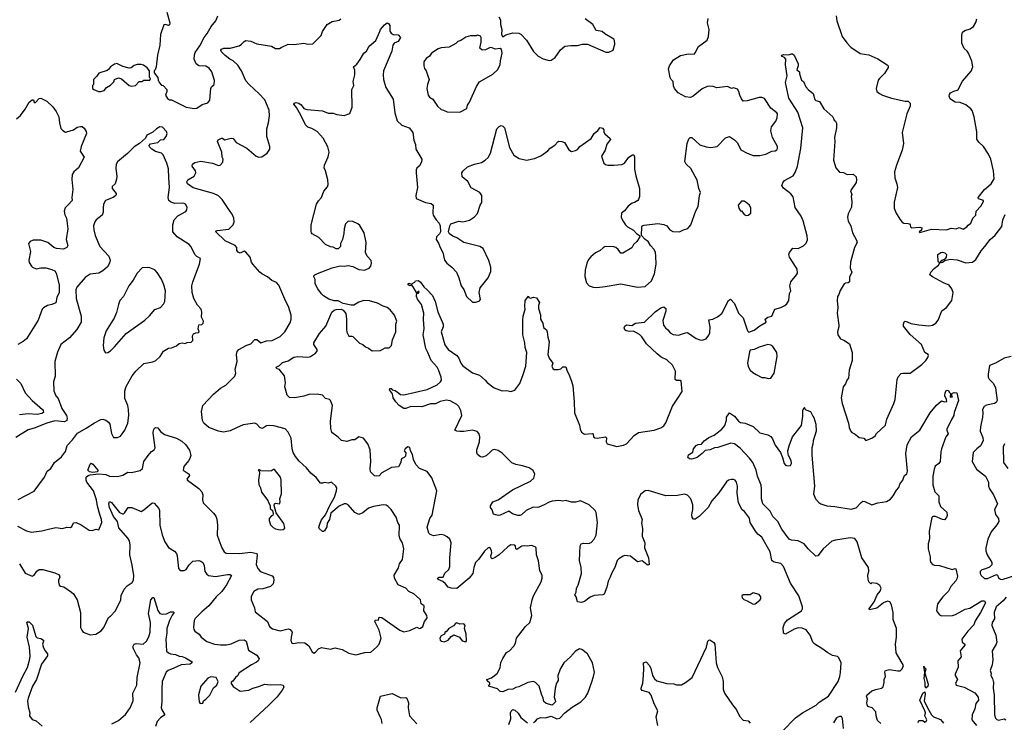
# Model space of a CAD drawing. Extents: x 1921360 to 2014538, y 768294 to 907744.
# Tile 397 of 412: x 1990998 to 2001036, y 887308 to 894465. Entities that reach past the tile are written whole.
import ezdxf

# ---------------------------------------------------------------- set-up
doc = ezdxf.new("R2010")
doc.units = 0

msp = doc.modelspace()

# ---------------------------------------------------------------- linework, layer by layer
at = {"layer": '0CON10XD'}
for points in [[(1992499, 894541), (1992527, 894435), (1992526, 894414), (1992515, 894407), (1992483, 894417), (1992467, 894413), (1992434, 894316), (1992426, 894205), (1992404, 894105), (1992388, 893985), (1992380, 893955), (1992370, 893945), (1992370, 893925), (1992407, 893877), (1992410, 893845), (1992418, 893838), (1992420, 893825), (1992445, 893800), (1992460, 893795), (1992498, 893755), (1992498, 893735), (1992484, 893695), (1992504, 893664), (1992525, 893650), (1992545, 893650), (1992696, 893576), (1992775, 893560)], [(1994425, 887994), (1994515, 888020), (1994576, 888024), (1994635, 888072), (1994662, 888105), (1994683, 888165), (1994663, 888245), (1994617, 888335), (1994625, 888352), (1994655, 888350), (1994662, 888378), (1994690, 888375), (1994874, 888245), (1994915, 888229), (1994975, 888242), (1995045, 888276), (1995074, 888264), (1995085, 888266), (1995109, 888285), (1995126, 888334), (1995149, 888365), (1995153, 888375), (1995150, 888395), (1995119, 888445), (1995120, 888495), (1995092, 888515), (1995084, 888555), (1995075, 888567), (1995015, 888616), (1994965, 888641), (1994935, 888674), (1994855, 888709), (1994819, 888775), (1994817, 888807), (1994859, 888881), (1994869, 888921), (1994902, 888968), (1994914, 889075), (1994899, 889135), (1994876, 889175), (1994867, 889207), (1994869, 889315), (1994852, 889345), (1994836, 889396), (1994785, 889476), (1994755, 889508), (1994735, 889519), (1994705, 889524), (1994605, 889506), (1994555, 889488), (1994495, 889442), (1994455, 889424), (1994415, 889444), (1994345, 889525), (1994325, 889535), (1994305, 889533), (1994255, 889511), (1994171, 889439), (1994156, 889375), (1994133, 889337), (1994130, 889300), (1994105, 889258), (1994095, 889250), (1994085, 889252), (1994055, 889280), (1994048, 889295), (1994062, 889338), (1994075, 889370), (1994117, 889423), (1994158, 889515), (1994207, 889603), (1994229, 889665), (1994230, 889695), (1994222, 889715), (1994175, 889753), (1994144, 889744), (1994105, 889752), (1994085, 889743), (1994064, 889744), (1994021, 889801), (1993965, 889846), (1993921, 889901), (1993847, 889967), (1993808, 890015), (1993786, 890055), (1993775, 890095), (1993764, 890204), (1993736, 890265), (1993705, 890296), (1993588, 890328), (1993545, 890332), (1993515, 890329), (1993485, 890307), (1993465, 890302), (1993445, 890312), (1993415, 890346), (1993395, 890354), (1993275, 890339), (1993208, 890308), (1993142, 890278), (1993075, 890263), (1993023, 890273), (1992925, 890311), (1992874, 890354), (1992862, 890382), (1992852, 890475), (1992864, 890536), (1992975, 890651), (1993045, 890713), (1993099, 890741), (1993192, 890835), (1993201, 890865), (1993196, 890905), (1993215, 890985), (1993208, 891055), (1993216, 891084), (1993232, 891105), (1993315, 891150), (1993355, 891163), (1993395, 891209), (1993415, 891209), (1993456, 891174), (1993515, 891193), (1993572, 891198), (1993655, 891237), (1993701, 891285), (1993755, 891378), (1993766, 891415), (1993766, 891455), (1993739, 891545), (1993711, 891595), (1993640, 891760), (1993615, 891789), (1993569, 891809), (1993525, 891847), (1993465, 891876), (1993445, 891895), (1993374, 891975), (1993362, 891995), (1993349, 892045), (1993305, 892097), (1993285, 892107), (1993245, 892087), (1993225, 892098), (1993212, 892115), (1993211, 892145), (1993196, 892166), (1993092, 892212), (1992998, 892305), (1993000, 892315), (1993012, 892318), (1993129, 892332), (1993175, 892375), (1993183, 892405), (1993180, 892445), (1993165, 892485), (1993142, 892512), (1993062, 892635), (1993025, 892671), (1992974, 892695), (1992765, 892754), (1992709, 892795), (1992702, 892815), (1992711, 892835), (1992775, 892870), (1992794, 892905), (1992789, 892925), (1992756, 892975), (1992759, 892995), (1992785, 893012), (1992845, 893024), (1992963, 893003), (1993025, 892980), (1993040, 892985), (1993070, 893015), (1993072, 893045), (1993063, 893065), (1993059, 893115), (1993013, 893225), (1993020, 893240), (1993055, 893260), (1993065, 893260), (1993085, 893240), (1993155, 893259), (1993175, 893254), (1993206, 893215), (1993315, 893156), (1993408, 893075), (1993436, 893064), (1993465, 893070), (1993522, 893105), (1993547, 893145), (1993549, 893175), (1993519, 893275), (1993517, 893325), (1993517, 893355), (1993536, 893414), (1993546, 893485), (1993541, 893545), (1993498, 893648), (1993440, 893710), (1993336, 893805), (1993304, 893844), (1993258, 893945), (1993223, 894003), (1993175, 894048), (1993141, 894065), (1993092, 894102), (1993055, 894137), (1993047, 894155), (1993055, 894166), (1993080, 894175), (1993145, 894174), (1993235, 894200), (1993259, 894215), (1993285, 894244), (1993305, 894253), (1993355, 894246), (1993415, 894219), (1993565, 894196), (1993605, 894173), (1993645, 894173), (1993665, 894183), (1993734, 894216), (1993795, 894214), (1993895, 894226), (1993935, 894216), (1993985, 894221), (1994070, 894305), (1994084, 894345), (1994131, 894415), (1994185, 894448), (1994255, 894462), (1994273, 894475)], [(1992775, 893560), (1992805, 893564), (1992858, 893602), (1992915, 893619), (1992937, 893645), (1992947, 893765), (1992955, 893782), (1992980, 893805), (1992984, 893845), (1992956, 893935), (1992931, 893971), (1992895, 893992), (1992825, 893994), (1992797, 894017), (1992775, 894065), (1992781, 894109), (1992788, 894132), (1992835, 894200), (1992878, 894285), (1992910, 894325), (1992949, 894395), (1992998, 894455), (1993018, 894505)], [(1995882, 894495), (1995900, 894465), (1995898, 894415), (1995913, 894365), (1995910, 894315), (1995925, 894290), (1995955, 894310), (1996025, 894333), (1996085, 894327), (1996108, 894318), (1996166, 894256), (1996235, 894143), (1996285, 894094), (1996335, 894066), (1996395, 894051), (1996416, 894054), (1996458, 894082), (1996511, 894159), (1996555, 894196), (1996616, 894204), (1996684, 894204), (1996737, 894217), (1996785, 894217), (1996975, 894134), (1997004, 894136), (1997047, 894155), (1997066, 894216), (1997063, 894253), (1997056, 894266), (1996962, 894322), (1996935, 894346), (1996876, 894356), (1996842, 894415), (1996764, 894474)], [(1997565, 892379), (1997595, 892367), (1997625, 892324), (1997655, 892309), (1997725, 892304), (1997765, 892326), (1997811, 892339), (1997839, 892375), (1997892, 892518), (1997916, 892564), (1997928, 892675), (1997938, 892705), (1997922, 892745), (1997905, 892830), (1997840, 892950), (1997793, 892995), (1997780, 893020), (1997802, 893205), (1997819, 893251), (1997834, 893266), (1997850, 893265), (1997932, 893192), (1997995, 893169), (1998045, 893163), (1998107, 893175), (1998195, 893263), (1998235, 893277), (1998285, 893242), (1998315, 893212), (1998350, 893140), (1998415, 893106), (1998475, 893082), (1998545, 893081), (1998603, 893097), (1998665, 893126), (1998699, 893131), (1998715, 893140), (1998723, 893155), (1998722, 893175), (1998671, 893265), (1998656, 893335), (1998661, 893375), (1998705, 893432), (1998719, 893465), (1998722, 893505), (1998715, 893518), (1998655, 893563), (1998592, 893662), (1998565, 893674), (1998535, 893674), (1998415, 893638), (1998375, 893637), (1998355, 893658), (1998338, 893695), (1998329, 893735), (1998315, 893757), (1998275, 893772), (1998254, 893764), (1998214, 893784), (1998105, 893770), (1998066, 893786), (1998035, 893790), (1998006, 893784), (1997955, 893760), (1997864, 893686), (1997837, 893673), (1997785, 893678), (1997710, 893720), (1997673, 893765), (1997663, 893793), (1997660, 893835), (1997640, 893855), (1997630, 893875), (1997613, 893965), (1997623, 893995), (1997664, 894056), (1997735, 894102), (1997815, 894119), (1997874, 894116), (1997885, 894128), (1997918, 894192), (1998005, 894258), (1998021, 894295), (1998026, 894365), (1998009, 894435), (1998016, 894476)], [(1999322, 894505), (1999327, 894455), (1999383, 894293), (1999430, 894230), (1999471, 894185), (1999565, 894121), (1999655, 894107), (1999747, 894067), (1999843, 894005), (1999851, 893995), (1999851, 893979), (1999815, 893917), (1999762, 893868), (1999750, 893850), (1999729, 893765), (1999737, 893735), (1999763, 893713), (1999795, 893698), (1999885, 893667), (2000024, 893634), (2000055, 893636), (2000076, 893614), (2000077, 893585), (2000041, 893505), (1999996, 893315), (2000007, 893205), (1999994, 893135), (1999936, 892985), (1999917, 892915), (1999921, 892855), (1999941, 892795), (1999947, 892755), (1999914, 892605), (1999914, 892545), (1999932, 892495), (1999969, 892435), (1999994, 892404), (2000012, 892392), (2000055, 892391), (2000068, 892385), (2000077, 892375), (2000078, 892355), (2000090, 892345), (2000175, 892352), (2000196, 892346), (2000190, 892320), (2000168, 892305), (2000175, 892298), (2000295, 892330), (2000445, 892326), (2000495, 892341), (2000545, 892334), (2000575, 892347), (2000615, 892332), (2000652, 892355), (2000666, 892374), (2000695, 892393), (2000716, 892444), (2000746, 892475), (2000748, 892515), (2000796, 892565), (2000823, 892615), (2000822, 892625), (2000772, 892642), (2000770, 892655), (2000835, 892734), (2000903, 892795), (2000931, 892845), (2000927, 892925), (2000898, 893045), (2000874, 893094), (2000824, 893174), (2000775, 893217), (2000757, 893247), (2000757, 893323), (2000728, 893475), (2000709, 893539), (2000695, 893559), (2000645, 893597), (2000585, 893622), (2000536, 893626), (2000516, 893636), (2000485, 893660), (2000474, 893685), (2000476, 893705), (2000488, 893722), (2000521, 893739), (2000554, 893746), (2000564, 893756), (2000610, 893840), (2000698, 893942), (2000716, 893984), (2000704, 894044), (2000669, 894125), (2000657, 894145), (2000625, 894173), (2000602, 894225), (2000602, 894308), (2000611, 894339), (2000633, 894357), (2000686, 894374), (2000722, 894395), (2000744, 894436), (2000754, 894475)], [(1995835, 887658), (1995782, 887675), (1995780, 887685), (1995790, 887695), (1995790, 887705), (1995762, 887732), (1995760, 887745), (1995808, 887762), (1995864, 887805), (1995896, 887864), (1995904, 887916), (1995922, 887958), (1995962, 888018), (1995990, 888035), (1996034, 888085), (1996051, 888115), (1996064, 888165), (1996085, 888196), (1996155, 888284), (1996200, 888325), (1996220, 888395), (1996206, 888475), (1996221, 888555), (1996237, 888595), (1996315, 888738), (1996326, 888775), (1996324, 888805), (1996300, 888855), (1996288, 888952), (1996266, 889015), (1996263, 889085), (1996254, 889094), (1996215, 889108), (1996175, 889101), (1996145, 889107), (1996118, 889102), (1996065, 889069), (1996055, 889075), (1996053, 889103), (1996045, 889112), (1996005, 889115), (1995975, 889097), (1995885, 889015), (1995845, 888986), (1995815, 888974), (1995805, 888982), (1995800, 889005), (1995811, 889035), (1995808, 889055), (1995794, 889084), (1995785, 889090), (1995775, 889086), (1995738, 889052), (1995676, 888965), (1995644, 888935), (1995627, 888885), (1995616, 888825), (1995580, 888775), (1995455, 888672), (1995396, 888674), (1995365, 888683), (1995339, 888719), (1995313, 888743), (1995265, 888764), (1995257, 888775), (1995275, 888788), (1995315, 888788), (1995333, 888827), (1995372, 888865), (1995384, 888895), (1995383, 888985), (1995397, 889135), (1995383, 889173), (1995356, 889197), (1995325, 889214), (1995295, 889220), (1995215, 889206), (1995181, 889221), (1995169, 889235), (1995151, 889295), (1995180, 889385), (1995203, 889417), (1995252, 889665), (1995198, 889798), (1995153, 889863), (1995075, 889894), (1995037, 889935), (1995014, 889985), (1995004, 890035), (1994983, 890075), (1994975, 890108), (1994955, 890113), (1994928, 890095), (1994918, 890075), (1994933, 890053), (1994930, 890020), (1994918, 890005), (1994895, 889997), (1994887, 889985), (1994884, 889955), (1994858, 889912), (1994788, 889902), (1994691, 889849), (1994662, 889818), (1994635, 889814), (1994615, 889820), (1994575, 889860), (1994570, 889895), (1994576, 889966), (1994572, 890082), (1994547, 890145), (1994503, 890203), (1994455, 890217), (1994413, 890187), (1994385, 890186), (1994333, 890167), (1994280, 890180), (1994245, 890214), (1994180, 890260), (1994170, 890301), (1994166, 890374), (1994186, 890536), (1994168, 890585), (1994156, 890596), (1994115, 890608), (1994085, 890640), (1994031, 890651), (1993945, 890649), (1993895, 890629), (1993803, 890613), (1993748, 890618), (1993725, 890640), (1993702, 890725), (1993708, 890765), (1993697, 890837), (1993655, 890893), (1993645, 890902), (1993619, 890909), (1993612, 890925), (1993645, 890942), (1993676, 890974), (1993735, 890989), (1993794, 891026), (1993835, 891034), (1993935, 891028), (1993964, 891036), (1994015, 891067), (1994030, 891090), (1994031, 891105), (1993997, 891155), (1993997, 891173), (1994055, 891268), (1994118, 891342), (1994180, 891485), (1994205, 891506), (1994225, 891514), (1994275, 891518), (1994295, 891508), (1994324, 891474), (1994331, 891415), (1994329, 891309), (1994334, 891284), (1994355, 891240), (1994385, 891242), (1994395, 891238), (1994461, 891171), (1994495, 891156), (1994522, 891132), (1994555, 891119), (1994591, 891091), (1994675, 891094), (1994725, 891123), (1994766, 891124), (1994790, 891145), (1994798, 891205), (1994831, 891285), (1994833, 891365), (1994843, 891395), (1994820, 891455), (1994775, 891510), (1994743, 891535), (1994705, 891546), (1994645, 891579), (1994565, 891603), (1994505, 891604), (1994455, 891589), (1994405, 891559), (1994376, 891556), (1994294, 891574), (1994245, 891600), (1994205, 891603), (1994148, 891618), (1994095, 891653), (1994074, 891674), (1994037, 891725), (1994010, 891775), (1994009, 891819), (1993998, 891845), (1993998, 891855), (1994008, 891865), (1994035, 891881), (1994185, 891939), (1994265, 891957), (1994305, 891954), (1994345, 891963), (1994395, 891951), (1994455, 891921), (1994514, 891914), (1994560, 891935), (1994577, 891953), (1994586, 891985), (1994582, 892012), (1994540, 892055), (1994524, 892095), (1994529, 892195), (1994508, 892295), (1994465, 892368), (1994446, 892386), (1994395, 892409), (1994348, 892412), (1994321, 892385), (1994306, 892335), (1994304, 892286), (1994289, 892225), (1994270, 892185), (1994268, 892155), (1994245, 892131), (1994225, 892131), (1994195, 892148), (1994165, 892153), (1994115, 892174), (1994047, 892247), (1993980, 892285), (1993972, 892295), (1993968, 892308), (1993971, 892375), (1994024, 892586), (1994045, 892621), (1994076, 892655), (1994100, 892720), (1994137, 892763), (1994144, 892785), (1994138, 892835), (1994116, 892925), (1994103, 892955), (1994104, 892984), (1994142, 893068), (1994154, 893115), (1994140, 893170), (1994090, 893260), (1994031, 893325), (1993975, 893356), (1993935, 893372), (1993911, 893395), (1993865, 893493), (1993821, 893571), (1993794, 893605), (1993796, 893614), (1993815, 893621), (1993845, 893616), (1993868, 893598), (1993895, 893561), (1993925, 893549), (1994086, 893536), (1994144, 893514), (1994195, 893514), (1994230, 893500), (1994305, 893490), (1994365, 893510), (1994386, 893575), (1994384, 893755), (1994404, 893795), (1994399, 893835), (1994416, 893905), (1994413, 893953), (1994400, 893985), (1994436, 894014), (1994470, 894060), (1994507, 894125), (1994532, 894145), (1994561, 894195), (1994630, 894255), (1994668, 894345), (1994676, 894365), (1994717, 894413), (1994745, 894432), (1994757, 894427), (1994770, 894405), (1994773, 894347), (1994785, 894328), (1994805, 894314), (1994855, 894310), (1994880, 894285), (1994856, 894245), (1994816, 894225), (1994801, 894205), (1994792, 894145), (1994706, 893945), (1994702, 893905), (1994707, 893855), (1994731, 893775), (1994805, 893655), (1994821, 893515), (1994846, 893435), (1994895, 893390), (1994967, 893365), (1995006, 893316), (1995015, 893238), (1995034, 893195), (1995036, 893145), (1995096, 893045), (1995093, 893015), (1995075, 892977), (1995048, 892952), (1995041, 892935), (1995040, 892905), (1995054, 892755), (1995037, 892675), (1995040, 892645), (1995135, 892604), (1995194, 892594), (1995213, 892575), (1995210, 892495), (1995214, 892474), (1995243, 892425), (1995274, 892394), (1995283, 892365), (1995287, 892303), (1995276, 892284), (1995248, 892255), (1995243, 892225), (1995268, 892188), (1995283, 892145), (1995313, 892095), (1995330, 892015), (1995354, 891984), (1995403, 891945), (1995451, 891895), (1995476, 891835), (1995498, 891755), (1995526, 891716), (1995553, 891645), (1995615, 891588), (1995645, 891587), (1995682, 891598), (1995694, 891616), (1995681, 891685), (1995691, 891735), (1995775, 891837), (1995801, 891899), (1995801, 891945), (1995782, 892012), (1995722, 892135), (1995688, 892155), (1995527, 892197), (1995454, 892244), (1995415, 892260), (1995380, 892285), (1995368, 892305), (1995382, 892365), (1995394, 892386), (1995475, 892413), (1995515, 892406), (1995585, 892423), (1995635, 892457), (1995665, 892492), (1995693, 892575), (1995708, 892602), (1995709, 892675), (1995688, 892705), (1995602, 892752), (1995566, 892816), (1995508, 892865), (1995507, 892905), (1995515, 892922), (1995562, 892965), (1995635, 892994), (1995705, 893012), (1995743, 893035), (1995775, 893063), (1995798, 893105), (1995862, 893355), (1995885, 893378), (1995905, 893387), (1995925, 893382), (1995940, 893365), (1995992, 893165), (1996036, 893086), (1996091, 893051), (1996164, 893034), (1996245, 893051), (1996310, 893080), (1996382, 893128), (1996405, 893158), (1996455, 893187), (1996485, 893222), (1996495, 893227), (1996526, 893226), (1996552, 893215), (1996595, 893140), (1996623, 893123), (1996665, 893132), (1996685, 893142), (1996707, 893173), (1996823, 893255), (1996855, 893307), (1996893, 893337), (1996915, 893368), (1996939, 893359), (1996952, 893342), (1996952, 893315), (1996962, 893302), (1997018, 893255), (1997020, 893245), (1996984, 893196), (1996966, 893135), (1996929, 893075), (1996953, 893005), (1996970, 892990), (1996995, 892984), (1997055, 892982), (1997135, 892991), (1997162, 893005), (1997208, 893065), (1997245, 893090), (1997258, 893088), (1997267, 893067), (1997264, 892944), (1997278, 892875), (1997318, 892745), (1997316, 892665), (1997307, 892635), (1997298, 892625), (1997266, 892604), (1997243, 892597), (1997200, 892565), (1997165, 892517), (1997133, 892495), (1997130, 892455), (1997147, 892415), (1997174, 892375), (1997195, 892354), (1997255, 892322), (1997285, 892288), (1997318, 892268), (1997320, 892255), (1997289, 892205), (1997257, 892175), (1997240, 892140), (1997145, 892086), (1997125, 892087), (1997099, 892125), (1997075, 892144), (1997055, 892150), (1996965, 892154), (1996945, 892143), (1996917, 892115), (1996869, 892091), (1996821, 892049), (1996798, 892022), (1996781, 891985), (1996761, 891915), (1996758, 891848), (1996776, 891786), (1996803, 891753), (1996845, 891740), (1996881, 891739), (1996965, 891747), (1997125, 891776), (1997295, 891741), (1997375, 891748), (1997438, 891805), (1997470, 891875), (1997485, 891975), (1997482, 892055), (1997478, 892095), (1997465, 892124), (1997428, 892165), (1997405, 892207), (1997375, 892228), (1997338, 892268), (1997340, 892355), (1997345, 892367), (1997365, 892372), (1997505, 892391), (1997565, 892379)], [(1995485, 893523), (1995555, 893562), (1995564, 893595), (1995584, 893626), (1995654, 893785), (1995686, 893834), (1995821, 893909), (1995870, 893955), (1995896, 894005), (1995898, 894045), (1995918, 894125), (1995911, 894161), (1995895, 894173), (1995845, 894166), (1995815, 894180), (1995795, 894181), (1995745, 894160), (1995714, 894154), (1995690, 894175), (1995703, 894237), (1995702, 894285), (1995696, 894296), (1995665, 894308), (1995655, 894302), (1995595, 894301), (1995545, 894289), (1995495, 894253), (1995465, 894243), (1995445, 894223), (1995375, 894186), (1995295, 894179), (1995265, 894170), (1995195, 894123), (1995176, 894094), (1995141, 894069), (1995118, 894035), (1995117, 893995), (1995125, 893968), (1995143, 893945), (1995158, 893895), (1995172, 893855), (1995154, 893806), (1995150, 893765), (1995162, 893695), (1995175, 893677), (1995208, 893655), (1995257, 893585), (1995295, 893550), (1995320, 893545), (1995355, 893526), (1995485, 893523)], [(1998775, 887217), (1998908, 887352), (1998978, 887405), (1999117, 887483), (1999147, 887513), (1999244, 887575), (1999342, 887725), (1999360, 887775), (1999366, 887814), (1999374, 887914), (1999349, 887965), (1999335, 887978), (1999285, 887989), (1999235, 888015), (1999175, 888061), (1999103, 888105), (1999085, 888125), (1999055, 888196), (1999015, 888249), (1998975, 888268), (1998935, 888270), (1998895, 888258), (1998805, 888207), (1998786, 888216), (1998780, 888275), (1998794, 888315), (1998825, 888351), (1998967, 888445), (1998979, 888465), (1998979, 888485), (1998941, 888595), (1998855, 888724), (1998783, 888895), (1998756, 888926), (1998706, 888936), (1998682, 888942), (1998667, 888955), (1998649, 889045), (1998564, 889194), (1998524, 889224), (1998500, 889255), (1998446, 889345), (1998437, 889387), (1998386, 889456), (1998364, 889474), (1998325, 889543), (1998312, 889642), (1998314, 889715), (1998306, 889755), (1998292, 889775), (1998275, 889783), (1998253, 889783), (1998225, 889774), (1998202, 889758), (1998126, 889644), (1998055, 889565), (1998015, 889495), (1997925, 889404), (1997885, 889377), (1997866, 889376), (1997854, 889394), (1997851, 889425), (1997859, 889475), (1997859, 889525), (1997841, 889585), (1997805, 889621), (1997775, 889631), (1997705, 889619), (1997586, 889616), (1997405, 889671), (1997374, 889666), (1997329, 889631), (1997299, 889575), (1997296, 889525), (1997306, 889465), (1997343, 889375), (1997336, 889335), (1997348, 889282), (1997343, 889203), (1997372, 889135), (1997369, 889085), (1997409, 888985), (1997416, 888914), (1997405, 888908), (1997395, 888912), (1997345, 888954), (1997295, 888943), (1997225, 889002), (1997165, 889006), (1997150, 889000), (1997105, 888974), (1997090, 888955), (1997066, 888885), (1997031, 888825), (1997019, 888785), (1996998, 888745), (1996984, 888685), (1996955, 888612), (1996943, 888607), (1996855, 888601), (1996815, 888583), (1996755, 888539), (1996725, 888529), (1996683, 888535), (1996670, 888585), (1996658, 888605), (1996671, 888635), (1996676, 888675), (1996692, 888705), (1996724, 888825), (1996722, 888885), (1996706, 888955), (1996710, 889105), (1996722, 889125), (1996745, 889133), (1996795, 889130), (1996825, 889140), (1996855, 889173), (1996874, 889216), (1996890, 889345), (1996875, 889445), (1996864, 889465), (1996805, 889522), (1996715, 889563), (1996665, 889552), (1996625, 889552), (1996565, 889566), (1996535, 889562), (1996495, 889569), (1996425, 889560), (1996395, 889551), (1996345, 889522), (1996290, 889500), (1996275, 889496), (1996232, 889498), (1996161, 889465), (1996115, 889422), (1996095, 889416), (1996075, 889416), (1996021, 889431), (1995985, 889458), (1995895, 889418), (1995875, 889416), (1995828, 889428), (1995813, 889473), (1995798, 889495), (1995798, 889512), (1995822, 889555), (1995876, 889574), (1996022, 889675), (1996205, 889764), (1996241, 889795), (1996250, 889835), (1996232, 889872), (1996191, 889901), (1996125, 889922), (1996055, 889935), (1996015, 889951), (1995915, 890049), (1995875, 890076), (1995835, 890086), (1995815, 890079), (1995795, 890060), (1995755, 890024), (1995715, 890010), (1995695, 890011), (1995666, 890036), (1995659, 890055), (1995658, 890085), (1995686, 890165), (1995688, 890215), (1995682, 890245), (1995660, 890270), (1995615, 890284), (1995525, 890270), (1995485, 890270), (1995455, 890274), (1995434, 890285), (1995506, 890435), (1995496, 890485), (1995474, 890525), (1995455, 890547), (1995385, 890582), (1995345, 890589), (1995283, 890575), (1995237, 890553), (1995185, 890552), (1995097, 890523), (1994984, 890526), (1994935, 890506), (1994915, 890504), (1994868, 890535), (1994831, 890571), (1994806, 890615), (1994798, 890655), (1994768, 890695), (1994772, 890708), (1994785, 890708), (1994796, 890696), (1994825, 890688), (1994851, 890671), (1994879, 890649), (1994915, 890644), (1995153, 890697), (1995254, 890746), (1995289, 890775), (1995298, 890795), (1995296, 890825), (1995269, 890899), (1995254, 890925), (1995192, 890992), (1995160, 891075), (1995137, 891117), (1995111, 891255), (1995121, 891315), (1995114, 891416), (1995118, 891475), (1995094, 891564), (1995055, 891618), (1995043, 891647), (1995042, 891665), (1995050, 891680), (1995065, 891680), (1995070, 891695), (1995060, 891695), (1995045, 891680), (1995010, 891745), (1994995, 891760), (1994974, 891754), (1994957, 891765), (1994958, 891775), (1994965, 891780), (1994995, 891770), (1995005, 891782), (1995025, 891790), (1995034, 891806), (1995065, 891807), (1995085, 891793), (1995118, 891745), (1995153, 891715), (1995205, 891656), (1995234, 891595), (1995259, 891489), (1995314, 891365), (1995314, 891335), (1995294, 891285), (1995332, 891152), (1995365, 891105), (1995455, 891044), (1995475, 891016), (1995495, 890965), (1995515, 890941), (1995615, 890869), (1995685, 890844), (1995743, 890795), (1995765, 890768), (1995835, 890714), (1995915, 890684), (1995965, 890687), (1996005, 890678), (1996045, 890692), (1996095, 890758), (1996131, 890851), (1996157, 890935), (1996167, 891075), (1996150, 891125), (1996149, 891175), (1996128, 891255), (1996127, 891405), (1996130, 891445), (1996152, 891515), (1996146, 891545), (1996150, 891605), (1996185, 891650), (1996190, 891635), (1996205, 891630), (1996235, 891638), (1996265, 891632), (1996296, 891585), (1996287, 891555), (1996287, 891525), (1996308, 891458), (1996309, 891415), (1996330, 891375), (1996339, 891329), (1996368, 891305), (1996376, 891286), (1996382, 891232), (1996397, 891185), (1996383, 891055), (1996397, 891017), (1996432, 890965), (1996423, 890935), (1996432, 890912), (1996445, 890901), (1996488, 890902), (1996515, 890910), (1996535, 890930), (1996565, 890930), (1996579, 890885), (1996596, 890856), (1996624, 890784), (1996636, 890735), (1996652, 890575), (1996655, 890460), (1996706, 890335), (1996711, 890295), (1996726, 890265), (1996755, 890243), (1996835, 890251), (1996843, 890245), (1996846, 890216), (1996860, 890205), (1996885, 890203), (1996970, 890215), (1996979, 890205), (1996976, 890165), (1996986, 890146), (1997085, 890116), (1997155, 890131), (1997185, 890146), (1997262, 890228), (1997305, 890261), (1997466, 890284), (1997535, 890309), (1997565, 890329), (1997585, 890358), (1997652, 890528), (1997709, 890611), (1997753, 890677), (1997740, 890785), (1997735, 890790), (1997695, 890789), (1997680, 890800), (1997684, 890885), (1997652, 890945), (1997595, 891002), (1997537, 891027), (1997495, 891061), (1997388, 891165), (1997339, 891235), (1997315, 891258), (1997255, 891291), (1997215, 891289), (1997179, 891295), (1997168, 891305), (1997160, 891325), (1997166, 891345), (1997185, 891358), (1997239, 891351), (1997275, 891373), (1997366, 891384), (1997475, 891491), (1997535, 891530), (1997565, 891539), (1997584, 891525), (1997586, 891496), (1997555, 891400), (1997562, 891355), (1997581, 891325), (1997606, 891306), (1997628, 891275), (1997659, 891259), (1997715, 891251), (1997785, 891276), (1997805, 891278), (1997895, 891218), (1997933, 891203), (1997955, 891202), (1997995, 891214), (1998025, 891251), (1998033, 891275), (1998036, 891336), (1998023, 891407), (1998065, 891414), (1998113, 891437), (1998155, 891474), (1998223, 891605), (1998245, 891617), (1998286, 891575), (1998326, 891476), (1998375, 891428), (1998417, 891295), (1998432, 891282), (1998485, 891302), (1998542, 891348), (1998607, 891385), (1998599, 891415), (1998625, 891434), (1998665, 891445), (1998697, 891515), (1998756, 891534), (1998799, 891555), (1998819, 891571), (1998839, 891605), (1998846, 891675), (1998860, 891705), (1998849, 891755), (1998859, 891795), (1998916, 891865), (1998926, 891885), (1998923, 891923), (1998915, 891940), (1998845, 892047), (1998840, 892075), (1998846, 892095), (1998881, 892139), (1998935, 892136), (1998989, 892161), (1999015, 892190), (1999028, 892222), (1999027, 892265), (1998985, 892415), (1998964, 892465), (1998905, 892552), (1998882, 892662), (1998861, 892691), (1998785, 892748), (1998766, 892775), (1998777, 892805), (1998794, 892826), (1998884, 892876), (1998908, 892915), (1998927, 892975), (1998960, 893155), (1998981, 893365), (1998932, 893522), (1998840, 893665), (1998806, 893825), (1998822, 893895), (1998804, 894006), (1998810, 894065), (1998795, 894082), (1998763, 894095), (1998770, 894105), (1998785, 894110), (1998835, 894108), (1998865, 894118), (1998877, 894117), (1998893, 894103), (1998933, 894017), (1998933, 893995), (1998920, 893955), (1998948, 893935), (1998948, 893915), (1998968, 893848), (1998988, 893835), (1999013, 893783), (1999041, 893751), (1999087, 893715), (1999104, 893654)], [(1991803, 893733), (1991825, 893733), (1991858, 893745), (1991884, 893776), (1991923, 893797), (1991956, 893834), (1991964, 893856), (1992005, 893872), (1992035, 893862), (1992115, 893796), (1992140, 893790), (1992180, 893795), (1992215, 893836), (1992243, 893837), (1992265, 893848), (1992325, 893850), (1992330, 893865), (1992320, 893875), (1992320, 893945), (1992296, 893976), (1992261, 894001), (1992235, 894010), (1992195, 894010), (1992165, 893999), (1992135, 893974), (1992115, 893972), (1992050, 893990), (1991989, 894019), (1991965, 894014), (1991924, 893986), (1991903, 893957), (1991891, 893949), (1991805, 893920), (1991785, 893890), (1991750, 893855), (1991750, 893805), (1991740, 893795), (1991740, 893765), (1991753, 893753), (1991803, 893733)], [(1990965, 893457), (1991005, 893489), (1991055, 893555), (1991095, 893624), (1991125, 893650), (1991139, 893649), (1991144, 893624), (1991155, 893620), (1991195, 893662), (1991215, 893667), (1991276, 893636), (1991335, 893577), (1991369, 893529), (1991397, 893475), (1991404, 893414), (1991418, 893358), (1991437, 893337), (1991465, 893320), (1991478, 893322), (1991548, 893345), (1991585, 893369), (1991617, 893377), (1991635, 893378), (1991655, 893360), (1991676, 893326), (1991679, 893305), (1991624, 893175), (1991614, 893125), (1991656, 893065), (1991596, 892955), (1991550, 892915), (1991533, 892887), (1991528, 892838), (1991539, 892735), (1991529, 892655), (1991534, 892625), (1991491, 892579), (1991460, 892550), (1991451, 892515), (1991458, 892478), (1991474, 892444), (1991490, 892335), (1991473, 892225), (1991489, 892165), (1991480, 892145), (1991445, 892128), (1991374, 892134), (1991346, 892146), (1991285, 892196), (1991215, 892220), (1991135, 892221), (1991103, 892205), (1991086, 892185), (1991108, 892105), (1991090, 892015), (1991095, 891992), (1991117, 891955), (1991127, 891945), (1991165, 891929), (1991215, 891938), (1991265, 891936), (1991325, 891922), (1991355, 891906), (1991370, 891885), (1991402, 891765), (1991400, 891685), (1991375, 891635), (1991365, 891582), (1991325, 891564), (1991280, 891555), (1991240, 891530), (1991226, 891515), (1991185, 891404), (1991069, 891215), (1991035, 891186), (1990979, 891155)], [(1999104, 893654), (1999115, 893643), (1999153, 893633), (1999195, 893558), (1999287, 893475), (1999302, 893442), (1999315, 893432), (1999325, 893410), (1999326, 893365), (1999304, 893265), (1999309, 893225), (1999294, 893035), (1999317, 892955), (1999355, 892912), (1999395, 892909), (1999435, 892887), (1999495, 892893), (1999527, 892865), (1999530, 892835), (1999524, 892806), (1999467, 892723), (1999480, 892685), (1999473, 892665), (1999482, 892615), (1999478, 892555), (1999445, 892487), (1999438, 892455), (1999445, 892412), (1999472, 892365), (1999487, 892295), (1999528, 892218), (1999535, 892195), (1999508, 892145), (1999467, 891997), (1999465, 891935), (1999482, 891895), (1999456, 891844), (1999456, 891795), (1999445, 891786), (1999415, 891783), (1999403, 891775), (1999362, 891708), (1999348, 891665), (1999334, 891645), (1999330, 891605), (1999339, 891535), (1999331, 891475), (1999350, 891355), (1999350, 891335), (1999334, 891285), (1999337, 891255), (1999366, 891216), (1999401, 891201), (1999456, 891165), (1999484, 891075), (1999486, 890994), (1999454, 890896), (1999446, 890815), (1999431, 890795), (1999416, 890755), (1999393, 890725), (1999371, 890615), (1999381, 890555), (1999446, 890355), (1999455, 890310), (1999466, 890276), (1999481, 890261), (1999515, 890243), (1999555, 890210), (1999602, 890202), (1999625, 890180), (1999685, 890202), (1999718, 890225), (1999731, 890249), (1999824, 890336), (1999839, 890395), (1999911, 890555), (1999923, 890595), (1999945, 890800), (1999955, 890827), (1999985, 890860), (2000000, 890865), (2000075, 890863), (2000195, 890953), (2000237, 890995), (2000256, 891024), (2000262, 891045), (2000258, 891055), (2000227, 891075), (2000190, 891155), (2000075, 891258), (2000008, 891345), (2000007, 891365), (2000015, 891388), (2000025, 891393), (2000045, 891388), (2000082, 891372), (2000165, 891356), (2000265, 891348), (2000305, 891354), (2000339, 891375), (2000363, 891405), (2000400, 891500), (2000446, 891534), (2000500, 891605), (2000514, 891685), (2000502, 891725), (2000475, 891761), (2000415, 891784), (2000303, 891845), (2000278, 891865), (2000288, 891895), (2000319, 891931), (2000366, 891965), (2000380, 891990), (2000405, 891994), (2000429, 892011), (2000483, 892027), (2000555, 892018), (2000645, 891987), (2000711, 891995), (2000745, 892021), (2000800, 892110), (2000837, 892155), (2000890, 892225), (2000941, 892269), (2001012, 892358), (2001022, 892425), (2001045, 892480)], [(1990984, 889576), (1991146, 889664), (1991250, 889805), (1991278, 889865), (1991314, 889895), (1991354, 889956), (1991425, 890013), (1991465, 890067), (1991483, 890127), (1991536, 890184), (1991587, 890255), (1991677, 890303), (1991762, 890358), (1991826, 890394), (1991845, 890396), (1991877, 890387), (1991904, 890365), (1991916, 890346), (1991935, 890250), (1991955, 890208), (1991995, 890208), (1992025, 890224), (1992071, 890285), (1992099, 890355), (1992109, 890435), (1992108, 890495), (1992102, 890535), (1992070, 890605), (1992069, 890685), (1992082, 890728), (1992145, 890837), (1992183, 890885), (1992265, 890962), (1992355, 890979), (1992385, 890994), (1992430, 891035), (1992465, 891088), (1992515, 891120), (1992546, 891124), (1992597, 891143), (1992625, 891167), (1992655, 891172), (1992685, 891168), (1992705, 891178), (1992745, 891180), (1992762, 891198), (1992760, 891245), (1992770, 891265), (1992793, 891277), (1992822, 891278), (1992828, 891285), (1992818, 891315), (1992825, 891358), (1992855, 891362), (1992868, 891375), (1992872, 891395), (1992851, 891435), (1992856, 891485), (1992847, 891515), (1992809, 891559), (1992774, 891625), (1992756, 891686), (1992754, 891755), (1992763, 891795), (1992831, 891975), (1992842, 892032), (1992805, 892052), (1992785, 892074), (1992745, 892153), (1992726, 892175), (1992603, 892253), (1992560, 892305), (1992559, 892375), (1992574, 892425), (1992611, 892469), (1992690, 892510), (1992702, 892528), (1992704, 892555), (1992689, 892585), (1992675, 892592), (1992655, 892597), (1992575, 892593), (1992535, 892609), (1992519, 892625), (1992513, 892653), (1992525, 892755), (1992517, 892855), (1992515, 892945), (1992497, 893005), (1992459, 893089), (1992445, 893105), (1992384, 893124), (1992346, 893146), (1992322, 893172), (1992317, 893185), (1992330, 893200), (1992405, 893214), (1992435, 893240), (1992466, 893244), (1992492, 893275), (1992502, 893305), (1992496, 893326), (1992455, 893369), (1992425, 893374), (1992392, 893355), (1992355, 893320), (1992295, 893288), (1992280, 893260), (1992220, 893205), (1992165, 893170), (1992098, 893102), (1991995, 893016), (1991983, 892995), (1991979, 892951), (1991989, 892871), (1991985, 892840), (1991971, 892795), (1991940, 892765), (1991941, 892745), (1991980, 892695), (1991980, 892685), (1991977, 892675), (1991952, 892655), (1991874, 892625), (1991852, 892585), (1991850, 892550), (1991849, 892505), (1991839, 892475), (1991779, 892425), (1991765, 892405), (1991751, 892365), (1991755, 892325), (1991768, 892268), (1991814, 892155), (1991908, 892058), (1991919, 892015), (1991914, 891985), (1991892, 891948), (1991845, 891906), (1991805, 891884), (1991715, 891872), (1991665, 891840), (1991579, 891741), (1991571, 891715), (1991572, 891625), (1991625, 891445), (1991626, 891384), (1991579, 891311), (1991504, 891225), (1991418, 891155), (1991385, 891078), (1991356, 890985), (1991358, 890835), (1991342, 890775), (1991346, 890685), (1991367, 890635), (1991389, 890605), (1991429, 890505), (1991474, 890435), (1991481, 890405), (1991477, 890383), (1991455, 890368), (1991355, 890378), (1991274, 890356), (1991145, 890304), (1991085, 890289), (1990960, 890210)], [(1998405, 892471), (1998425, 892473), (1998452, 892495), (1998452, 892545), (1998438, 892575), (1998405, 892602), (1998385, 892617), (1998355, 892617), (1998323, 892577), (1998328, 892545), (1998345, 892520), (1998358, 892518), (1998382, 892482), (1998405, 892471)], [(2000375, 891990), (2000364, 891994), (2000361, 892001), (2000357, 892075), (2000390, 892095), (2000405, 892098), (2000430, 892090), (2000446, 892075), (2000443, 892045), (2000427, 892023), (2000395, 892012), (2000375, 891990)], [(1991872, 891072), (1991895, 891074), (1991925, 891092), (1991965, 891132), (1992085, 891269), (1992274, 891406), (1992321, 891449), (1992375, 891514), (1992435, 891534), (1992465, 891566), (1992479, 891595), (1992484, 891705), (1992469, 891765), (1992443, 891823), (1992400, 891890), (1992375, 891916), (1992325, 891937), (1992305, 891942), (1992245, 891939), (1992196, 891884), (1992155, 891812), (1992111, 891755), (1992055, 891647), (1992020, 891605), (1992004, 891564), (1991985, 891482), (1991961, 891425), (1991947, 891405), (1991881, 891295), (1991854, 891225), (1991848, 891145), (1991855, 891100), (1991872, 891072)], [(1998629, 890809), (1998655, 890813), (1998690, 890865), (1998720, 891035), (1998715, 891075), (1998676, 891136), (1998655, 891151), (1998625, 891156), (1998535, 891130), (1998485, 891106), (1998445, 891098), (1998437, 891083), (1998418, 890965), (1998423, 890933), (1998446, 890896), (1998471, 890871), (1998505, 890850), (1998565, 890822), (1998595, 890822), (1998629, 890809)], [(2001105, 891035), (2001035, 891016), (2000945, 890966), (2000885, 890943), (2000871, 890855), (2000872, 890825), (2000882, 890805), (2000925, 890759), (2000946, 890716), (2000962, 890585), (2000951, 890565), (2000935, 890556), (2000855, 890538), (2000831, 890525), (2000812, 890495), (2000816, 890456), (2000814, 890415), (2000793, 890317), (2000791, 890275), (2000818, 890208), (2000819, 890175), (2000794, 890126), (2000754, 890095), (2000718, 890055), (2000709, 889965), (2000753, 889885), (2000845, 889815), (2000875, 889755), (2000874, 889715), (2000884, 889685), (2000924, 889625), (2000966, 889535), (2000937, 889475), (2000946, 889425), (2000976, 889385), (2000979, 889355), (2000960, 889320), (2000902, 889248), (2000867, 889175), (2000848, 889085), (2000848, 889055), (2000860, 889015), (2000908, 888935), (2000908, 888912), (2000885, 888888), (2000845, 888870), (2000808, 888862), (2000788, 888845), (2000790, 888825), (2000801, 888805), (2000834, 888774), (2000865, 888774), (2000955, 888812), (2000965, 888808), (2000978, 888778), (2000996, 888766), (2001015, 888761), (2001175, 888813)], [(1990964, 890805), (1991008, 890758), (1991054, 890665), (1991125, 890585), (1991230, 890495), (1991237, 890485), (1991239, 890465), (1991225, 890454), (1991175, 890445), (1991085, 890451), (1990995, 890441)], [(1999647, 888765), (1999644, 888805), (1999654, 888846), (1999650, 888885), (1999584, 888985), (1999535, 889146), (1999511, 889181), (1999465, 889188), (1999315, 889165), (1999278, 889152), (1999188, 889075), (1999135, 889003), (1999115, 888999), (1999035, 889075), (1998995, 889127), (1998935, 889155), (1998865, 889164), (1998842, 889175), (1998766, 889275), (1998726, 889355), (1998676, 889405), (1998650, 889460), (1998575, 889535), (1998559, 889585), (1998562, 889685), (1998556, 889725), (1998520, 889815), (1998506, 889875), (1998472, 889955), (1998439, 889999), (1998342, 890102), (1998285, 890144), (1998249, 890151), (1998115, 890109), (1998080, 890105), (1998036, 890084), (1997985, 890077), (1997957, 890045), (1997905, 890006), (1997885, 889999), (1997845, 889989), (1997825, 889992), (1997810, 890005), (1997817, 890033), (1997859, 890061), (1997866, 890095), (1997895, 890128), (1997913, 890137), (1997949, 890141), (1997975, 890176), (1998022, 890208), (1998077, 890233), (1998156, 890294), (1998187, 890333), (1998203, 890385), (1998204, 890416), (1998235, 890460), (1998285, 890426), (1998326, 890375), (1998345, 890361), (1998395, 890356), (1998475, 890321), (1998545, 890258), (1998626, 890236), (1998655, 890221), (1998674, 890195), (1998701, 890131), (1998754, 890055), (1998776, 890005), (1998791, 889945), (1998805, 889928), (1998825, 889919), (1998855, 889924), (1998865, 889945), (1998862, 889975), (1998834, 890025), (1998831, 890041), (1998830, 890075), (1998841, 890125), (1998876, 890215), (1998969, 890331), (1998982, 890425), (1998983, 890483), (1998994, 890516), (1999000, 890515), (1999002, 890502), (1999012, 890492), (1999060, 890475), (1999083, 890425), (1999095, 890412), (1999114, 890345), (1999117, 890275), (1999088, 890175), (1999085, 890140), (1999074, 890105), (1999072, 890028), (1999101, 889715), (1999090, 889635), (1999112, 889585), (1999145, 889547), (1999165, 889534), (1999225, 889512), (1999308, 889508), (1999475, 889479), (1999525, 889494), (1999575, 889548), (1999595, 889559), (1999615, 889556), (1999685, 889524), (1999745, 889544), (1999835, 889556), (1999875, 889582), (1999901, 889615), (1999936, 889674), (1999960, 889700), (1999971, 889735), (2000000, 889775), (2000011, 889805), (2000019, 889821), (2000041, 889839), (2000049, 889865), (2000031, 890045), (2000046, 890135), (2000090, 890215), (2000175, 890284), (2000280, 890459), (2000345, 890539), (2000395, 890582), (2000425, 890572), (2000450, 890575), (2000448, 890595), (2000428, 890635), (2000433, 890667), (2000445, 890690), (2000468, 890688), (2000472, 890672), (2000488, 890658), (2000485, 890620), (2000508, 890625), (2000500, 890635), (2000500, 890655), (2000508, 890662), (2000525, 890669), (2000553, 890663), (2000567, 890587), (2000526, 890465), (2000522, 890435), (2000496, 890394), (2000451, 890295), (2000449, 890285), (2000464, 890245), (2000439, 890215), (2000395, 890095), (2000388, 890062), (2000383, 889965), (2000369, 889945), (2000332, 889918), (2000319, 889885), (2000307, 889815), (2000308, 889728), (2000326, 889655), (2000367, 889615), (2000369, 889555), (2000386, 889506), (2000449, 889449), (2000454, 889415), (2000448, 889395), (2000425, 889372), (2000405, 889374), (2000335, 889406), (2000306, 889404), (2000296, 889394), (2000268, 889255), (2000274, 889176), (2000260, 889125), (2000259, 889075), (2000281, 888995), (2000279, 888955), (2000286, 888936), (2000305, 888917), (2000325, 888908), (2000375, 888904), (2000504, 888866), (2000535, 888876), (2000543, 888873), (2000558, 888795), (2000552, 888768), (2000540, 888750), (2000490, 888690), (2000465, 888644), (2000408, 888585), (2000354, 888516), (2000346, 888445), (2000375, 888403), (2000396, 888394), (2000506, 888396), (2000537, 888405), (2000635, 888459), (2000685, 888470), (2000805, 888546), (2000834, 888544), (2000844, 888525), (2000793, 888425), (2000740, 888340), (2000725, 888302), (2000664, 888236), (2000604, 888155), (2000607, 888125), (2000632, 888105), (2000634, 888095), (2000586, 888035), (2000597, 887975), (2000563, 887935), (2000565, 887868), (2000535, 887798), (2000536, 887785), (2000560, 887745), (2000539, 887705), (2000545, 887687), (2000625, 887666), (2000735, 887608), (2000769, 887565), (2000773, 887535), (2000745, 887500), (2000734, 887445), (2000707, 887385), (2000703, 887333), (2000751, 887275)], [(1991290, 889275), (1991365, 889293), (1991435, 889283), (1991477, 889297), (1991516, 889294), (1991528, 889302), (1991545, 889340), (1991575, 889342), (1991625, 889320), (1991705, 889264), (1991738, 889262), (1991776, 889276), (1991805, 889270), (1991835, 889342), (1991832, 889375), (1991814, 889425), (1991790, 889510), (1991780, 889575), (1991751, 889665), (1991683, 889753), (1991675, 889775), (1991677, 889805), (1991695, 889821), (1991715, 889828), (1991805, 889838), (1991875, 889832), (1991915, 889814), (1991995, 889812), (1992050, 889825), (1992100, 889855), (1992138, 889852), (1992225, 889874), (1992249, 889895), (1992264, 889965), (1992306, 890025), (1992342, 890068), (1992368, 890082), (1992380, 890105), (1992358, 890255), (1992361, 890285), (1992373, 890305), (1992385, 890310), (1992405, 890308), (1992435, 890269), (1992475, 890239), (1992595, 890201), (1992651, 890171), (1992688, 890138), (1992730, 890080), (1992741, 890025), (1992734, 889996), (1992720, 889970), (1992672, 889915), (1992663, 889875), (1992726, 889835), (1992728, 889822), (1992703, 889785), (1992709, 889775), (1992825, 889690), (1992855, 889657), (1992864, 889625), (1992860, 889575), (1992867, 889545), (1992975, 889437), (1992997, 889407), (1993008, 889378), (1993016, 889316), (1993012, 889215), (1993027, 889167), (1993057, 889085), (1993084, 889045), (1993102, 889032), (1993235, 889026), (1993355, 889041), (1993416, 889026), (1993419, 889009), (1993408, 888915), (1993427, 888875), (1993445, 888850), (1993460, 888840), (1993571, 888801), (1993585, 888783), (1993589, 888755), (1993581, 888719), (1993555, 888693), (1993475, 888666), (1993425, 888664), (1993385, 888639), (1993370, 888615), (1993358, 888585), (1993357, 888555), (1993393, 888475), (1993400, 888435), (1993525, 888336), (1993544, 888285), (1993575, 888259), (1993655, 888240), (1993735, 888259), (1993754, 888254), (1993774, 888225), (1993764, 888175), (1993762, 888142), (1993772, 888115), (1993785, 888110), (1993845, 888121), (1993905, 888116), (1993945, 888088), (1993980, 888025), (1993995, 888012), (1994015, 888023), (1994045, 888057), (1994075, 888070), (1994165, 888052), (1994215, 888068), (1994285, 888049), (1994355, 888011), (1994425, 887994)], [(2001036, 890145), (2001024, 890115), (2001028, 889955), (2001072, 889892)], [(1991745, 889854), (1991710, 889860), (1991694, 889875), (1991715, 889938), (1991725, 889947), (1991745, 889936), (1991796, 889875), (1991790, 889860), (1991745, 889854)], [(1993655, 889269), (1993685, 889271), (1993702, 889285), (1993692, 889332), (1993613, 889443), (1993593, 889515), (1993596, 889534), (1993605, 889542), (1993645, 889533), (1993653, 889555), (1993650, 889585), (1993666, 889635), (1993664, 889775), (1993656, 889805), (1993595, 889882), (1993585, 889882), (1993565, 889868), (1993535, 889867), (1993455, 889870), (1993445, 889880), (1993435, 889880), (1993430, 889875), (1993440, 889865), (1993442, 889845), (1993431, 889775), (1993435, 889730), (1993453, 889695), (1993462, 889652), (1993528, 889568), (1993530, 889555), (1993553, 889515), (1993552, 889485), (1993574, 889464), (1993582, 889435), (1993580, 889415), (1993565, 889410), (1993540, 889385), (1993540, 889365), (1993555, 889320), (1993581, 889291), (1993605, 889279), (1993655, 889269)], [(1990995, 888921), (1991055, 888826), (1991125, 888798), (1991145, 888806), (1991174, 888846), (1991195, 888866), (1991235, 888863), (1991355, 888832), (1991399, 888809), (1991406, 888785), (1991393, 888755), (1991392, 888735), (1991401, 888705), (1991414, 888694), (1991447, 888687), (1991527, 888635), (1991545, 888616), (1991584, 888554), (1991619, 888425), (1991618, 888275), (1991630, 888245), (1991646, 888226), (1991715, 888200), (1991775, 888206), (1991829, 888241), (1991856, 888275), (1991904, 888376), (1991925, 888390), (1991976, 888445), (1992028, 888555), (1992032, 888598), (1992062, 888665), (1992095, 888698), (1992145, 888732), (1992159, 888755), (1992163, 888805), (1992145, 888909), (1992120, 889015), (1992123, 889113), (1992119, 889155), (1992101, 889185), (1992009, 889289), (1991995, 889355), (1991955, 889405), (1991912, 889495), (1991907, 889533), (1991915, 889558), (1991935, 889546), (1992015, 889446), (1992045, 889432), (1992055, 889432), (1992071, 889445), (1992105, 889496), (1992140, 889495), (1992235, 889457), (1992265, 889471), (1992345, 889539), (1992355, 889544), (1992369, 889539), (1992416, 889486), (1992423, 889465), (1992426, 889315), (1992449, 889219), (1992476, 889145), (1992515, 889090), (1992575, 889052), (1992595, 889028), (1992604, 889005), (1992617, 888875), (1992635, 888853), (1992675, 888854), (1992694, 888866), (1992727, 888913), (1992762, 888948), (1992825, 888957), (1992845, 888951), (1992866, 888935), (1992879, 888905), (1992887, 888845), (1992907, 888817), (1992924, 888804), (1992995, 888793), (1993115, 888814), (1993144, 888814), (1993156, 888805), (1993105, 888708), (1993060, 888640), (1993001, 888585), (1992925, 888494), (1992855, 888435), (1992788, 888365), (1992778, 888345), (1992770, 888275), (1992773, 888255), (1992785, 888238), (1992827, 888205), (1992847, 888175), (1992905, 888132), (1992985, 888104), (1993044, 888096), (1993105, 888097), (1993155, 888109), (1993235, 888143), (1993285, 888147), (1993306, 888136), (1993332, 888042), (1993415, 887992), (1993438, 887955), (1993429, 887935), (1993411, 887919), (1993362, 887895), (1993237, 887813), (1993219, 887781), (1993197, 887765), (1993172, 887728), (1993154, 887716), (1993153, 887703), (1993175, 887673), (1993245, 887624), (1993335, 887636), (1993375, 887657), (1993435, 887671), (1993495, 887697), (1993555, 887689), (1993655, 887694), (1993685, 887686), (1993690, 887665), (1993675, 887635), (1993624, 887566), (1993538, 887482), (1993348, 887305)], [(1990975, 889307), (1991068, 889258), (1991115, 889246), (1991225, 889257), (1991290, 889275)], [(1999777, 887295), (1999742, 887325), (1999728, 887375), (1999726, 887416), (1999687, 887455), (1999645, 887469), (1999636, 887485), (1999634, 887505), (1999642, 887545), (1999631, 887575), (1999634, 887585), (1999685, 887628), (1999727, 887643), (1999783, 887657), (1999801, 887669), (1999812, 887712), (1999810, 887745), (1999824, 887775), (1999817, 887823), (1999826, 887834), (1999865, 887847), (1999951, 887831), (1999975, 887832), (1999995, 887854), (2000008, 887885), (1999933, 888015), (1999926, 888105), (1999935, 888175), (1999935, 888265), (1999904, 888355), (1999903, 888425), (1999887, 888505), (1999868, 888535), (1999845, 888541), (1999805, 888524), (1999735, 888469), (1999660, 888455), (1999659, 888465), (1999709, 888535), (1999741, 888605), (1999771, 888645), (1999779, 888675), (1999765, 888703), (1999735, 888722), (1999685, 888730), (1999675, 888720), (1999655, 888740), (1999647, 888765)], [(1991938, 887292), (1992005, 887325), (1992075, 887389), (1992124, 887455), (1992154, 887525), (1992150, 887605), (1992192, 887685), (1992195, 887765), (1992227, 887915), (1992214, 887964), (1992189, 887995), (1992159, 888055), (1992153, 888077), (1992164, 888105), (1992185, 888111), (1992257, 888105), (1992292, 888135), (1992315, 888179), (1992329, 888225), (1992333, 888325), (1992310, 888415), (1992334, 888556), (1992355, 888580), (1992365, 888578), (1992405, 888448), (1992428, 888418), (1992455, 888411), (1992495, 888414), (1992536, 888434), (1992563, 888433), (1992572, 888425), (1992551, 888399), (1992525, 888345), (1992498, 888265), (1992498, 888215), (1992487, 888155), (1992495, 888034), (1992514, 888015), (1992535, 888006), (1992585, 887998), (1992625, 887980), (1992655, 887978), (1992689, 887965), (1992756, 887925), (1992754, 887915), (1992735, 887900), (1992645, 887894), (1992570, 887860), (1992511, 887835), (1992491, 887819), (1992451, 887725), (1992446, 887644), (1992448, 887515), (1992441, 887455), (1992446, 887435), (1992476, 887385), (1992435, 887354), (1992399, 887315), (1992382, 887265)], [(1998475, 888512), (1998495, 888514), (1998545, 888552), (1998552, 888565), (1998552, 888585), (1998535, 888610), (1998475, 888626), (1998445, 888608), (1998375, 888607), (1998360, 888595), (1998362, 888575), (1998379, 888559), (1998415, 888547), (1998475, 888512)], [(2001055, 888584), (2001023, 888547), (2000954, 888485), (2000932, 888425), (2000936, 888363), (2000913, 888325), (2000907, 888295), (2000949, 888195), (2000959, 888125), (2000954, 888105), (2000911, 888035), (2000917, 887945), (2000911, 887895), (2000891, 887835), (2000901, 887805), (2000899, 887785), (2000916, 887755), (2000925, 887715), (2000921, 887655), (2000932, 887585), (2000935, 887385), (2000945, 887350), (2000960, 887335), (2000975, 887330), (2001035, 887343), (2001052, 887332)], [(1990954, 887615), (1991035, 887785), (1991076, 887865), (1991100, 887955), (1991103, 887985), (1991098, 888075), (1991075, 888175), (1991086, 888265), (1991072, 888325), (1991075, 888332), (1991095, 888333), (1991128, 888298), (1991161, 888181), (1991175, 888169), (1991215, 888163), (1991240, 888145), (1991242, 888135), (1991232, 888105), (1991241, 888065), (1991256, 888035), (1991283, 888005), (1991281, 887985), (1991220, 887900), (1991169, 887745), (1991128, 887675), (1991083, 887553), (1991079, 887525), (1991084, 887464), (1991100, 887405), (1991098, 887375), (1991125, 887337), (1991165, 887322), (1991227, 887267)], [(1995325, 888126), (1995366, 888144), (1995397, 888183), (1995425, 888198), (1995480, 888175), (1995509, 888139), (1995545, 888128), (1995553, 888137), (1995550, 888205), (1995532, 888265), (1995538, 888295), (1995525, 888310), (1995485, 888308), (1995455, 888320), (1995445, 888318), (1995419, 888291), (1995373, 888265), (1995345, 888230), (1995335, 888230), (1995330, 888205), (1995295, 888189), (1995282, 888165), (1995286, 888146), (1995298, 888135), (1995325, 888126)], [(1997505, 887275), (1997487, 887365), (1997505, 887425), (1997465, 887495), (1997437, 887585), (1997415, 887613), (1997343, 887633), (1997334, 887645), (1997332, 887655), (1997351, 887705), (1997358, 887785), (1997362, 887855), (1997356, 887914), (1997385, 887923), (1997420, 887885), (1997433, 887855), (1997448, 887785), (1997470, 887750), (1997492, 887732), (1997595, 887703), (1997665, 887699), (1997695, 887691), (1997745, 887691), (1997787, 887713), (1997854, 887766), (1998001, 888075), (1998013, 888135), (1998024, 888146), (1998035, 888147), (1998075, 888122), (1998083, 888105), (1998098, 887915), (1998112, 887865), (1998160, 887770), (1998169, 887725), (1998171, 887645), (1998184, 887605), (1998264, 887485), (1998306, 887436), (1998335, 887369), (1998375, 887331), (1998424, 887324), (1998445, 887300)], [(1996235, 887307), (1996255, 887318), (1996276, 887344), (1996307, 887357), (1996355, 887353), (1996415, 887370), (1996475, 887343), (1996505, 887350), (1996557, 887403), (1996629, 887461), (1996720, 887515), (1996765, 887565), (1996789, 887605), (1996829, 887721), (1996849, 887775), (1996857, 887817), (1996838, 887915), (1996787, 888007), (1996728, 888048), (1996705, 888057), (1996665, 888033), (1996614, 887975), (1996546, 887914), (1996511, 887855), (1996484, 887785), (1996486, 887735), (1996471, 887705), (1996458, 887655), (1996446, 887565), (1996458, 887535), (1996459, 887515), (1996426, 887484), (1996365, 887499), (1996340, 887520), (1996336, 887555), (1996316, 887595), (1996294, 887675), (1996255, 887714), (1996235, 887724), (1996178, 887715), (1996085, 887669), (1996055, 887663), (1996025, 887647), (1995975, 887642), (1995923, 887617), (1995895, 887623), (1995868, 887648), (1995835, 887658)], [(2000235, 887654), (2000228, 887675), (2000230, 887715), (2000219, 887755), (2000224, 887814), (2000215, 887880), (2000218, 887868), (2000235, 887852), (2000227, 887807), (2000260, 887695), (2000255, 887671), (2000235, 887654)], [(1992838, 887498), (1992865, 887502), (1992872, 887528), (1992895, 887543), (1992936, 887584), (1992972, 887658), (1993007, 887685), (1993022, 887725), (1993000, 887765), (1992945, 887771), (1992915, 887759), (1992844, 887675), (1992822, 887588), (1992828, 887515), (1992838, 887498)], [(1994693, 887295), (1994686, 887335), (1994674, 887365), (1994643, 887433), (1994641, 887455), (1994677, 887573), (1994795, 887603), (1994885, 887556), (1994935, 887559), (1994944, 887554), (1994960, 887505), (1994958, 887455), (1994972, 887375), (1995045, 887291)], [(2000158, 887305), (2000163, 887327), (2000205, 887328), (2000225, 887310), (2000240, 887315), (2000246, 887334), (2000224, 887374), (2000231, 887405), (2000227, 887425), (2000176, 887535), (2000204, 887606), (2000225, 887617), (2000230, 887595), (2000220, 887525), (2000251, 887455), (2000294, 887385), (2000315, 887363), (2000385, 887337), (2000415, 887300)], [(1995983, 887287), (1996004, 887344), (1996000, 887405), (1996007, 887423), (1996025, 887440), (1996045, 887432), (1996080, 887400), (1996108, 887358), (1996175, 887303)], [(1999396, 887245), (1999387, 887345), (1999376, 887366), (1999355, 887368), (1999325, 887352), (1999296, 887304)]]:
    msp.add_lwpolyline(points, dxfattribs=at)

doc.saveas('drawing.dxf')
